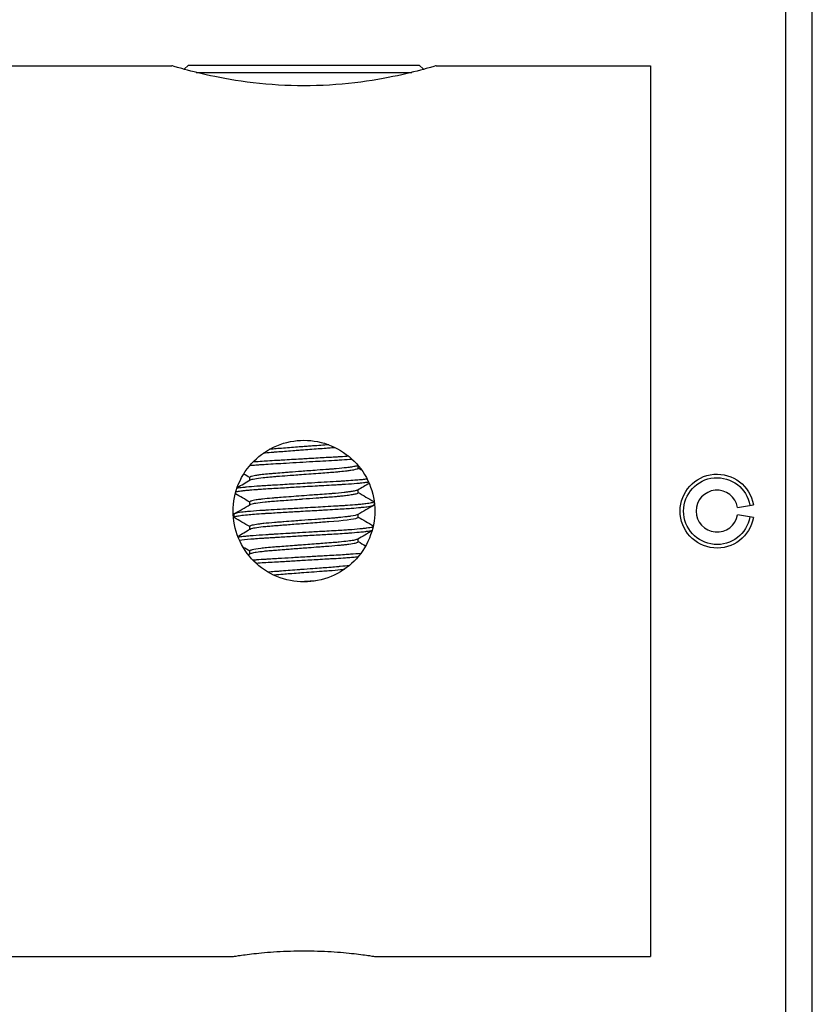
# Model space of a CAD drawing. Header units: inches. Extents: x 1 to 669, y 0 to 417.
# Tile 299 of 448: x 321.506 to 322.396, y 266.517 to 267.623. Entities that reach past the tile are written whole.
import ezdxf

# ---------------------------------------------------------------- set-up
doc = ezdxf.new("R2010")
doc.units = ezdxf.units.IN
doc.header["$LTSCALE"] = 12
doc.header["$MEASUREMENT"] = 0
doc.layers.add('X', color=1, linetype='CONTINUOUS')

msp = doc.modelspace()

# ---------------------------------------------------------------- linework, layer by layer
at = {"layer": 'X', "extrusion": (-1, 4.93038e-32, -2.22045e-16)}
for p, q in [((322.39586, 265.50847), (322.39586, 268.63347)), ((322.36586, 268.60347), (322.36586, 265.53847)), ((321.28671, 267.57097), (321.67657, 267.57097)), ((321.69554, 267.57176), (321.69073, 267.56695)), ((321.69554, 267.57176), (321.95459, 267.57176)), ((321.70412, 267.56349), (321.94601, 267.56349)), ((321.95459, 267.57176), (321.9594, 267.56695)), ((321.97357, 267.57097), (322.21407, 267.57097)), ((322.21407, 267.57097), (322.21407, 266.57097)), ((321.88591, 267.1192), (321.88591, 267.12215)), ((321.76423, 267.10567), (321.76423, 267.10887)), ((321.88591, 267.09164), (321.88591, 267.09485)), ((321.76423, 267.07811), (321.76423, 267.08131)), ((321.90381, 267.08131), (321.90381, 267.07786)), ((322.31203, 267.07505), (322.32976, 267.07818)), ((321.74633, 267.06753), (321.74633, 267.06408)), ((321.88591, 267.06408), (321.88591, 267.0673)), ((322.32976, 267.06377), (322.31203, 267.06689)), ((321.76423, 267.05055), (321.76423, 267.05375)), ((321.88591, 267.03652), (321.88591, 267.03974)), ((321.76423, 267.02299), (321.76423, 267.02619)), ((321.34792, 266.57097), (321.74557, 266.57097)), ((321.90457, 266.57097), (322.21407, 266.57097))]:
    msp.add_line(p, q, dxfattribs=at)
at = {"layer": 'X', "extrusion": (2.22045e-16, -1.09476e-47, -1)}
for radius in [0.0415, 0.0375]:
    msp.add_arc((-322.28889, 267.07097), radius, 190, 170, dxfattribs=at)
at = {"layer": 'X'}
msp.add_arc((322.28889, 267.07097), 0.0235, 10, 350, dxfattribs=at)
for points, knots in [([(321.82507, 267.54841), (321.8063, 267.54841), (321.78636, 267.54963), (321.74981, 267.55397), (321.73318, 267.557), (321.70694, 267.56264), (321.69553, 267.56562), (321.68034, 267.56981), (321.67657, 267.57097), (321.67657, 267.57097)], [-1.14414708, -1.14414708, -1.14414708, -1.14414708, -1.00110827, -1.00110827, -0.85806945, -0.85806945, -0.7150715, -0.7150715, -0.57207354, -0.57207354, -0.57207354, -0.57207354]), ([(321.97357, 267.57097), (321.97357, 267.57097), (321.96979, 267.56981), (321.9546, 267.56562), (321.94319, 267.56264), (321.91695, 267.557), (321.90033, 267.55397), (321.86378, 267.54963), (321.84384, 267.54841), (321.82507, 267.54841)], [-1.71622063, -1.71622063, -1.71622063, -1.71622063, -1.57322267, -1.57322267, -1.43022472, -1.43022472, -1.2871859, -1.2871859, -1.14414708, -1.14414708, -1.14414708, -1.14414708]), ([(321.82507, 266.99147), (321.81507, 266.99147), (321.80441, 266.99347), (321.78483, 267.00159), (321.7759, 267.00771), (321.7618, 267.02181), (321.75569, 267.03073), (321.74757, 267.05032), (321.74557, 267.06097), (321.74557, 267.08097), (321.74757, 267.09163), (321.75569, 267.11121), (321.7618, 267.12014), (321.7759, 267.13424), (321.78483, 267.14035), (321.80441, 267.14847), (321.81507, 267.15047), (321.82507, 267.15047)], [-1.21925534, -1.21925534, -1.21925534, -1.21925534, -1.14305104, -1.14305104, -1.06684674, -1.06684674, -0.99064412, -0.99064412, -0.9144415, -0.9144415, -0.83823888, -0.83823888, -0.76203627, -0.76203627, -0.68583197, -0.68583197, -0.60962767, -0.60962767, -0.60962767, -0.60962767]), ([(321.82211, 267.14312), (321.8161, 267.14266), (321.81016, 267.14221), (321.80448, 267.14178), (321.80144, 267.14154), (321.79847, 267.14131), (321.79565, 267.1411), (321.79444, 267.141), (321.79326, 267.14091), (321.79212, 267.14082), (321.79009, 267.14066), (321.7881, 267.1405), (321.7862, 267.14033)], [-15.298328, -15.298328, -15.298328, -15.298328, -15.25205466, -15.25205466, -15.25205466, -15.22732122, -15.22732122, -15.22732122, -15.21670719, -15.21670719, -15.21670719, -15.19781011, -15.19781011, -15.19781011, -15.19781011]), ([(321.85296, 267.14542), (321.85293, 267.14542), (321.85291, 267.14542), (321.85289, 267.14541), (321.8473, 267.145), (321.84111, 267.14454), (321.83483, 267.14408), (321.83275, 267.14392), (321.83065, 267.14376), (321.82854, 267.1436), (321.8264, 267.14344), (321.82425, 267.14328), (321.82211, 267.14312)], [-15.380174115, -15.380174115, -15.380174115, -15.380174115, -15.379978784, -15.379978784, -15.379978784, -15.331025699, -15.331025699, -15.331025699, -15.314801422, -15.314801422, -15.314801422, -15.298328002, -15.298328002, -15.298328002, -15.298328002]), ([(321.82211, 267.13967), (321.82848, 267.14015), (321.83487, 267.14063), (321.84104, 267.14109), (321.84413, 267.14132), (321.84717, 267.14155), (321.85007, 267.14176), (321.85103, 267.14183), (321.85197, 267.1419), (321.85289, 267.14197), (321.85523, 267.14214), (321.85754, 267.14232), (321.85974, 267.14251)], [-9.23194017, -9.23194017, -9.23194017, -9.23194017, -9.18309099, -9.18309099, -9.18309099, -9.15864567, -9.15864567, -9.15864567, -9.15059172, -9.15059172, -9.15059172, -9.13010576, -9.13010576, -9.13010576, -9.13010576]), ([(321.82507, 267.15047), (321.83507, 267.15047), (321.84572, 267.14847), (321.8653, 267.14035), (321.87423, 267.13424), (321.88833, 267.12014), (321.89445, 267.11121), (321.90256, 267.09163), (321.90457, 267.08097), (321.90457, 267.06097), (321.90256, 267.05032), (321.89445, 267.03073), (321.88833, 267.02181), (321.87423, 267.00771), (321.8653, 267.00159), (321.84572, 266.99347), (321.83507, 266.99147), (321.82507, 266.99147)], [-0.60962767, -0.60962767, -0.60962767, -0.60962767, -0.53342337, -0.53342337, -0.45721907, -0.45721907, -0.38101645, -0.38101645, -0.30481383, -0.30481383, -0.22861122, -0.22861122, -0.1524086, -0.1524086, -0.0762043, -0.0762043, 0, 0, 0, 0]), ([(321.87535, 267.13255), (321.8724, 267.13234), (321.86927, 267.13213), (321.86603, 267.13193), (321.8644, 267.13183), (321.86275, 267.13173), (321.86108, 267.13164), (321.85997, 267.13157), (321.85885, 267.13151), (321.85771, 267.13144), (321.85658, 267.13138), (321.85544, 267.13131), (321.85429, 267.13125), (321.84848, 267.13092), (321.84242, 267.13057), (321.83624, 267.13021), (321.83369, 267.13006), (321.83112, 267.12991), (321.82854, 267.12976), (321.82619, 267.12963), (321.82384, 267.12949), (321.82149, 267.12935), (321.81459, 267.12895), (321.80776, 267.12855), (321.80116, 267.12816), (321.79899, 267.12803), (321.79684, 267.1279), (321.79472, 267.12778), (321.7911, 267.12756), (321.78759, 267.12735), (321.78428, 267.12715), (321.78366, 267.12712), (321.78304, 267.12708), (321.78243, 267.12704), (321.77943, 267.12686), (321.77651, 267.12667), (321.77376, 267.12648), (321.77164, 267.12632), (321.76961, 267.12617), (321.7677, 267.12601)], [12.60025553, 12.60025553, 12.60025553, 12.60025553, 12.62949677, 12.62949677, 12.62949677, 12.64414555, 12.64414555, 12.64414555, 12.65377755, 12.65377755, 12.65377755, 12.66324944, 12.66324944, 12.66324944, 12.71115049, 12.71115049, 12.71115049, 12.73089983, 12.73089983, 12.73089983, 12.74888458, 12.74888458, 12.74888458, 12.80186911, 12.80186911, 12.80186911, 12.81933958, 12.81933958, 12.81933958, 12.84920026, 12.84920026, 12.84920026, 12.85485365, 12.85485365, 12.85485365, 12.88260443, 12.88260443, 12.88260443, 12.90400003, 12.90400003, 12.90400003, 12.90400003]), ([(321.77966, 267.13623), (321.7803, 267.1363), (321.78096, 267.13637), (321.78163, 267.13644), (321.78433, 267.13672), (321.7873, 267.13699), (321.79042, 267.13724), (321.79098, 267.13729), (321.79155, 267.13733), (321.79212, 267.13738), (321.79301, 267.13745), (321.79392, 267.13752), (321.79486, 267.13759), (321.80033, 267.13801), (321.80625, 267.13847), (321.8124, 267.13894), (321.81412, 267.13907), (321.81586, 267.1392), (321.81762, 267.13933), (321.81911, 267.13945), (321.82061, 267.13956), (321.82211, 267.13967)], [-9.35528635, -9.35528635, -9.35528635, -9.35528635, -9.34797154, -9.34797154, -9.34797154, -9.31862071, -9.31862071, -9.31862071, -9.31333117, -9.31333117, -9.31333117, -9.30511053, -9.30511053, -9.30511053, -9.25695704, -9.25695704, -9.25695704, -9.2434487, -9.2434487, -9.2434487, -9.23194017, -9.23194017, -9.23194017, -9.23194017]), ([(321.76434, 267.12228), (321.76646, 267.12247), (321.76873, 267.12266), (321.77116, 267.12284), (321.77255, 267.12294), (321.77399, 267.12305), (321.77547, 267.12315), (321.77649, 267.12322), (321.77752, 267.12329), (321.77858, 267.12336), (321.77985, 267.12344), (321.78113, 267.12352), (321.78243, 267.1236), (321.7893, 267.12401), (321.79711, 267.12447), (321.80518, 267.12495), (321.81013, 267.12524), (321.81518, 267.12554), (321.82026, 267.12584), (321.82518, 267.12612), (321.83013, 267.12641), (321.83505, 267.1267), (321.8388, 267.12691), (321.84254, 267.12713), (321.84619, 267.12734), (321.85071, 267.1276), (321.8551, 267.12785), (321.85925, 267.12809), (321.85987, 267.12812), (321.86047, 267.12816), (321.86108, 267.12819), (321.8622, 267.12825), (321.86332, 267.12832), (321.86444, 267.12839), (321.86554, 267.12845), (321.86662, 267.12852), (321.86769, 267.12859), (321.87173, 267.12884), (321.87551, 267.12911), (321.879, 267.12938)], [18.19908733, 18.19908733, 18.19908733, 18.19908733, 18.22456288, 18.22456288, 18.22456288, 18.23916973, 18.23916973, 18.23916973, 18.24914082, 18.24914082, 18.24914082, 18.26115355, 18.26115355, 18.26115355, 18.3247229, 18.3247229, 18.3247229, 18.36370628, 18.36370628, 18.36370628, 18.40150404, 18.40150404, 18.40150404, 18.4303823, 18.4303823, 18.4303823, 18.46602908, 18.46602908, 18.46602908, 18.47128331, 18.47128331, 18.47128331, 18.48111168, 18.48111168, 18.48111168, 18.49081069, 18.49081069, 18.49081069, 18.52751678, 18.52751678, 18.52751678, 18.52751678]), ([(321.88549, 267.12217), (321.88529, 267.12206), (321.88502, 267.12194), (321.88468, 267.12182), (321.88424, 267.12166), (321.88368, 267.1215), (321.88302, 267.12135), (321.8818, 267.12105), (321.88021, 267.12076), (321.87828, 267.12046), (321.8767, 267.12021), (321.87488, 267.11996), (321.87285, 267.11972), (321.86952, 267.11931), (321.86565, 267.11891), (321.86135, 267.11854), (321.85988, 267.11841), (321.85836, 267.11828), (321.85679, 267.11815), (321.85552, 267.11805), (321.85421, 267.11795), (321.85289, 267.11786), (321.84884, 267.11756), (321.84451, 267.11724), (321.84004, 267.1169), (321.83683, 267.11667), (321.83354, 267.11642), (321.83023, 267.11617), (321.82753, 267.11597), (321.82481, 267.11576), (321.82211, 267.11556)], [-14.55206182, -14.55206182, -14.55206182, -14.55206182, -14.53897826, -14.53897826, -14.53897826, -14.52215584, -14.52215584, -14.52215584, -14.49145561, -14.49145561, -14.49145561, -14.46621762, -14.46621762, -14.46621762, -14.42493777, -14.42493777, -14.42493777, -14.41083608, -14.41083608, -14.41083608, -14.39935491, -14.39935491, -14.39935491, -14.36396731, -14.36396731, -14.36396731, -14.33853188, -14.33853188, -14.33853188, -14.31768963, -14.31768963, -14.31768963, -14.31768963]), ([(321.82211, 267.11556), (321.81763, 267.11522), (321.81317, 267.11488), (321.80883, 267.11455), (321.80682, 267.1144), (321.80483, 267.11424), (321.80288, 267.11409), (321.79966, 267.11385), (321.79656, 267.11361), (321.79366, 267.11338), (321.79314, 267.11334), (321.79263, 267.1133), (321.79212, 267.11326), (321.79067, 267.11315), (321.78924, 267.11303), (321.78785, 267.11291), (321.78657, 267.1128), (321.78533, 267.11269), (321.78414, 267.11258), (321.78126, 267.1123), (321.77865, 267.11202), (321.77633, 267.11173), (321.77471, 267.11153), (321.77323, 267.11132), (321.7719, 267.11112), (321.7709, 267.11096), (321.77, 267.11081), (321.76919, 267.11065), (321.76689, 267.11021), (321.76536, 267.10978), (321.76467, 267.10937), (321.76437, 267.1092), (321.76423, 267.10903), (321.76423, 267.10887)], [-14.31768963, -14.31768963, -14.31768963, -14.31768963, -14.28312761, -14.28312761, -14.28312761, -14.26713073, -14.26713073, -14.26713073, -14.24081681, -14.24081681, -14.24081681, -14.23612191, -14.23612191, -14.23612191, -14.22260556, -14.22260556, -14.22260556, -14.21020864, -14.21020864, -14.21020864, -14.18033864, -14.18033864, -14.18033864, -14.15946229, -14.15946229, -14.15946229, -14.1436884, -14.1436884, -14.1436884, -14.09899417, -14.09899417, -14.09899417, -14.08027023, -14.08027023, -14.08027023, -14.08027023]), ([(321.76468, 267.10593), (321.76477, 267.10598), (321.76487, 267.10603), (321.76498, 267.10609), (321.76584, 267.10648), (321.76747, 267.1069), (321.76978, 267.10732), (321.77225, 267.10776), (321.77549, 267.10821), (321.77941, 267.10864), (321.78164, 267.10889), (321.78412, 267.10914), (321.78675, 267.10937), (321.78848, 267.10953), (321.79028, 267.10967), (321.79212, 267.10982), (321.79386, 267.10995), (321.79567, 267.11009), (321.79755, 267.11024), (321.80136, 267.11053), (321.80537, 267.11084), (321.80948, 267.11116), (321.81238, 267.11138), (321.81533, 267.1116), (321.81831, 267.11183), (321.81957, 267.11192), (321.82084, 267.11202), (321.82211, 267.11211)], [-10.42562579, -10.42562579, -10.42562579, -10.42562579, -10.42017624, -10.42017624, -10.42017624, -10.37773351, -10.37773351, -10.37773351, -10.33244718, -10.33244718, -10.33244718, -10.30659158, -10.30659158, -10.30659158, -10.28956062, -10.28956062, -10.28956062, -10.27348876, -10.27348876, -10.27348876, -10.24078166, -10.24078166, -10.24078166, -10.21780137, -10.21780137, -10.21780137, -10.20807456, -10.20807456, -10.20807456, -10.20807456]), ([(321.82211, 267.11211), (321.82947, 267.11267), (321.83684, 267.11322), (321.84386, 267.11374), (321.84698, 267.11398), (321.85003, 267.1142), (321.85289, 267.11441), (321.85552, 267.1146), (321.85811, 267.11481), (321.86056, 267.11502), (321.86218, 267.11516), (321.86375, 267.11531), (321.86524, 267.11545), (321.8683, 267.11575), (321.87108, 267.11605), (321.87354, 267.11636), (321.8751, 267.11655), (321.87653, 267.11674), (321.87782, 267.11694), (321.87902, 267.11712), (321.8801, 267.1173), (321.88104, 267.11748), (321.88245, 267.11775), (321.88356, 267.11801), (321.88436, 267.11827), (321.88484, 267.11842), (321.8852, 267.11856), (321.88546, 267.11871), (321.88562, 267.1188), (321.88573, 267.11888), (321.88581, 267.11897), (321.88582, 267.11898), (321.88583, 267.11899), (321.88583, 267.119), (321.88588, 267.11907), (321.88591, 267.11913), (321.88591, 267.1192)], [-10.20807456, -10.20807456, -10.20807456, -10.20807456, -10.15167806, -10.15167806, -10.15167806, -10.12661323, -10.12661323, -10.12661323, -10.10359278, -10.10359278, -10.10359278, -10.08839219, -10.08839219, -10.08839219, -10.05720267, -10.05720267, -10.05720267, -10.03736638, -10.03736638, -10.03736638, -10.01893574, -10.01893574, -10.01893574, -9.99139449, -9.99139449, -9.99139449, -9.97516957, -9.97516957, -9.97516957, -9.96522331, -9.96522331, -9.96522331, -9.96385324, -9.96385324, -9.96385324, -9.95622133, -9.95622133, -9.95622133, -9.95622133]), ([(321.74859, 267.09267), (321.74908, 267.09279), (321.74964, 267.09291), (321.75029, 267.09303), (321.75177, 267.0933), (321.75367, 267.09358), (321.75594, 267.09385), (321.75721, 267.09401), (321.7586, 267.09416), (321.7601, 267.09432), (321.76153, 267.09446), (321.76304, 267.09461), (321.76465, 267.09475), (321.7672, 267.09498), (321.76997, 267.0952), (321.77294, 267.09541), (321.77442, 267.09552), (321.77596, 267.09563), (321.77754, 267.09573), (321.7787, 267.09581), (321.77988, 267.09588), (321.78108, 267.09596), (321.78153, 267.09598), (321.78198, 267.09601), (321.78243, 267.09604), (321.78819, 267.09638), (321.79444, 267.09676), (321.80098, 267.09714), (321.80397, 267.09732), (321.80702, 267.0975), (321.81011, 267.09768), (321.81278, 267.09784), (321.81548, 267.098), (321.81818, 267.09816), (321.82552, 267.09859), (321.83293, 267.09902), (321.84019, 267.09944), (321.84263, 267.09958), (321.84507, 267.09972), (321.84747, 267.09985), (321.85139, 267.10008), (321.85523, 267.1003), (321.85886, 267.10051), (321.85961, 267.10055), (321.86035, 267.10059), (321.86108, 267.10063), (321.86317, 267.10075), (321.86524, 267.10087), (321.86726, 267.101), (321.86877, 267.1011), (321.87025, 267.10119), (321.87168, 267.10129), (321.87639, 267.10161), (321.88069, 267.10194), (321.88451, 267.10227), (321.88643, 267.10244), (321.88822, 267.10261), (321.88988, 267.10278), (321.89119, 267.10292), (321.89241, 267.10305), (321.89355, 267.10319), (321.89502, 267.10336), (321.89635, 267.10353), (321.89752, 267.1037)], [16.84613884, 16.84613884, 16.84613884, 16.84613884, 16.86189178, 16.86189178, 16.86189178, 16.89833115, 16.89833115, 16.89833115, 16.91866879, 16.91866879, 16.91866879, 16.93788946, 16.93788946, 16.93788946, 16.96829574, 16.96829574, 16.96829574, 16.98349888, 16.98349888, 16.98349888, 16.99459762, 16.99459762, 16.99459762, 16.99870202, 16.99870202, 16.99870202, 17.05128359, 17.05128359, 17.05128359, 17.07532618, 17.07532618, 17.07532618, 17.09608822, 17.09608822, 17.09608822, 17.15255826, 17.15255826, 17.15255826, 17.17155862, 17.17155862, 17.17155862, 17.2026529, 17.2026529, 17.2026529, 17.20902831, 17.20902831, 17.20902831, 17.22735544, 17.22735544, 17.22735544, 17.24099182, 17.24099182, 17.24099182, 17.28566359, 17.28566359, 17.28566359, 17.30804187, 17.30804187, 17.30804187, 17.3256153, 17.3256153, 17.3256153, 17.34850162, 17.34850162, 17.34850162, 17.34850162]), ([(321.89597, 267.10693), (321.89541, 267.10686), (321.89483, 267.10678), (321.89422, 267.10671), (321.8926, 267.10651), (321.89079, 267.10632), (321.88881, 267.10612), (321.88682, 267.10592), (321.88465, 267.10573), (321.88234, 267.10553), (321.87928, 267.10528), (321.87595, 267.10503), (321.87239, 267.10478), (321.87062, 267.10466), (321.86878, 267.10454), (321.86689, 267.10442), (321.86546, 267.10433), (321.86399, 267.10424), (321.8625, 267.10416), (321.86202, 267.10413), (321.86155, 267.1041), (321.86108, 267.10408), (321.85256, 267.10359), (321.84314, 267.10305), (321.83352, 267.10249), (321.8303, 267.10231), (321.82707, 267.10212), (321.82384, 267.10193), (321.81956, 267.10168), (321.81529, 267.10143), (321.81107, 267.10118), (321.80778, 267.10099), (321.80453, 267.1008), (321.80133, 267.10061), (321.79739, 267.10038), (321.79351, 267.10015), (321.78982, 267.09993), (321.78726, 267.09977), (321.78479, 267.09962), (321.78243, 267.09948), (321.78037, 267.09936), (321.77835, 267.09923), (321.77639, 267.0991), (321.77497, 267.099), (321.7736, 267.09891), (321.77227, 267.09881), (321.76794, 267.09849), (321.76407, 267.09816), (321.76071, 267.09782), (321.7592, 267.09767), (321.75779, 267.09752), (321.75649, 267.09736), (321.75525, 267.09722), (321.75412, 267.09707), (321.75311, 267.09692), (321.7518, 267.09674), (321.75067, 267.09655), (321.74973, 267.09636)], [13.77921849, 13.77921849, 13.77921849, 13.77921849, 13.78904528, 13.78904528, 13.78904528, 13.81502468, 13.81502468, 13.81502468, 13.84094626, 13.84094626, 13.84094626, 13.87513896, 13.87513896, 13.87513896, 13.89223531, 13.89223531, 13.89223531, 13.90521427, 13.90521427, 13.90521427, 13.90933165, 13.90933165, 13.90933165, 13.98330866, 13.98330866, 13.98330866, 14.00806829, 14.00806829, 14.00806829, 14.04094099, 14.04094099, 14.04094099, 14.06656309, 14.06656309, 14.06656309, 14.09812232, 14.09812232, 14.09812232, 14.11999089, 14.11999089, 14.11999089, 14.13908519, 14.13908519, 14.13908519, 14.15284262, 14.15284262, 14.15284262, 14.19753232, 14.19753232, 14.19753232, 14.21773396, 14.21773396, 14.21773396, 14.23696885, 14.23696885, 14.23696885, 14.26173034, 14.26173034, 14.26173034, 14.26173034]), ([(321.82211, 267.088), (321.81831, 267.08771), (321.81454, 267.08743), (321.81082, 267.08714), (321.80691, 267.08684), (321.80306, 267.08655), (321.79941, 267.08627), (321.79688, 267.08607), (321.79444, 267.08588), (321.79212, 267.0857), (321.79125, 267.08564), (321.79039, 267.08557), (321.78954, 267.0855), (321.78542, 267.08516), (321.78171, 267.0848), (321.77847, 267.08442), (321.7769, 267.08425), (321.77545, 267.08406), (321.77412, 267.08388), (321.77311, 267.08374), (321.77216, 267.0836), (321.7713, 267.08346), (321.76876, 267.08305), (321.76687, 267.08264), (321.76569, 267.08225), (321.76524, 267.0821), (321.76489, 267.08195), (321.76465, 267.0818), (321.76437, 267.08163), (321.76423, 267.08147), (321.76423, 267.08131)], [-13.33782519, -13.33782519, -13.33782519, -13.33782519, -13.30857841, -13.30857841, -13.30857841, -13.27770079, -13.27770079, -13.27770079, -13.25624893, -13.25624893, -13.25624893, -13.24819564, -13.24819564, -13.24819564, -13.20936481, -13.20936481, -13.20936481, -13.19062642, -13.19062642, -13.19062642, -13.1764065, -13.1764065, -13.1764065, -13.13463941, -13.13463941, -13.13463941, -13.11886948, -13.11886948, -13.11886948, -13.1005241, -13.1005241, -13.1005241, -13.1005241]), ([(321.88549, 267.09461), (321.88531, 267.09451), (321.88506, 267.0944), (321.88476, 267.09429), (321.88422, 267.09409), (321.88349, 267.09389), (321.88258, 267.09368), (321.88132, 267.0934), (321.87972, 267.09311), (321.87779, 267.09282), (321.87664, 267.09265), (321.87538, 267.09247), (321.87401, 267.0923), (321.87279, 267.09215), (321.87148, 267.09199), (321.8701, 267.09184), (321.86625, 267.09141), (321.86181, 267.091), (321.85691, 267.0906), (321.85559, 267.0905), (321.85424, 267.0904), (321.85289, 267.0903), (321.84973, 267.09006), (321.84635, 267.08981), (321.84287, 267.08956), (321.84012, 267.08935), (321.83731, 267.08914), (321.83448, 267.08893), (321.83038, 267.08862), (321.82624, 267.08831), (321.82211, 267.088)], [-13.57204298, -13.57204298, -13.57204298, -13.57204298, -13.55997973, -13.55997973, -13.55997973, -13.53852302, -13.53852302, -13.53852302, -13.50884718, -13.50884718, -13.50884718, -13.49113733, -13.49113733, -13.49113733, -13.47533816, -13.47533816, -13.47533816, -13.43127689, -13.43127689, -13.43127689, -13.41936567, -13.41936567, -13.41936567, -13.39153185, -13.39153185, -13.39153185, -13.36961796, -13.36961796, -13.36961796, -13.33782519, -13.33782519, -13.33782519, -13.33782519]), ([(321.82211, 267.08456), (321.82269, 267.0846), (321.82327, 267.08464), (321.82385, 267.08469), (321.82889, 267.08507), (321.83391, 267.08544), (321.8388, 267.08581), (321.84087, 267.08596), (321.84291, 267.08611), (321.84492, 267.08626), (321.84675, 267.0864), (321.84855, 267.08653), (321.85029, 267.08666), (321.85117, 267.08673), (321.85204, 267.08679), (321.85289, 267.08685), (321.85584, 267.08707), (321.85873, 267.0873), (321.86146, 267.08754), (321.86326, 267.0877), (321.865, 267.08786), (321.86664, 267.08803), (321.86839, 267.0882), (321.87004, 267.08838), (321.87158, 267.08856), (321.87408, 267.08885), (321.8763, 267.08915), (321.8782, 267.08944), (321.87987, 267.0897), (321.8813, 267.08996), (321.88245, 267.09021), (321.88441, 267.09064), (321.88555, 267.09106), (321.88583, 267.09145), (321.88588, 267.09151), (321.88591, 267.09157), (321.88591, 267.09164)], [-11.18539852, -11.18539852, -11.18539852, -11.18539852, -11.18096253, -11.18096253, -11.18096253, -11.14245137, -11.14245137, -11.14245137, -11.12617558, -11.12617558, -11.12617558, -11.11140385, -11.11140385, -11.11140385, -11.1039402, -11.1039402, -11.1039402, -11.07808543, -11.07808543, -11.07808543, -11.06094882, -11.06094882, -11.06094882, -11.04264133, -11.04264133, -11.04264133, -11.0128276, -11.0128276, -11.0128276, -10.98644263, -10.98644263, -10.98644263, -10.94129852, -10.94129852, -10.94129852, -10.93375055, -10.93375055, -10.93375055, -10.93375055]), ([(321.74664, 267.06372), (321.74661, 267.06374), (321.74657, 267.06376), (321.74654, 267.06378), (321.74649, 267.06382), (321.74645, 267.06385), (321.74642, 267.06389), (321.74621, 267.06411), (321.74636, 267.06434), (321.74689, 267.06459), (321.74734, 267.06479), (321.74806, 267.065), (321.74903, 267.06522), (321.75022, 267.06548), (321.7518, 267.06574), (321.75373, 267.06601), (321.75591, 267.06631), (321.75855, 267.06661), (321.76161, 267.06691), (321.76395, 267.06714), (321.76654, 267.06736), (321.76934, 267.06758), (321.77273, 267.06785), (321.77642, 267.06811), (321.78032, 267.06835), (321.78102, 267.06839), (321.78172, 267.06844), (321.78243, 267.06848), (321.7834, 267.06854), (321.7844, 267.0686), (321.78541, 267.06866), (321.78645, 267.06872), (321.78751, 267.06878), (321.78858, 267.06885), (321.79415, 267.06918), (321.80004, 267.06953), (321.80613, 267.06989), (321.80888, 267.07005), (321.81167, 267.07022), (321.81449, 267.07038), (321.81687, 267.07052), (321.81927, 267.07066), (321.82167, 267.0708), (321.82846, 267.0712), (321.83526, 267.07159), (321.84191, 267.07198), (321.84423, 267.07211), (321.84653, 267.07224), (321.8488, 267.07237), (321.85252, 267.07258), (321.85616, 267.07279), (321.85962, 267.07299), (321.86011, 267.07302), (321.86059, 267.07304), (321.86108, 267.07307), (321.86424, 267.07325), (321.86735, 267.07344), (321.87031, 267.07364), (321.87302, 267.07382), (321.87559, 267.074), (321.87803, 267.07418), (321.88203, 267.07449), (321.88566, 267.0748), (321.88883, 267.07512), (321.89018, 267.07525), (321.89144, 267.07539), (321.89262, 267.07552), (321.89387, 267.07566), (321.89502, 267.0758), (321.89607, 267.07594), (321.89833, 267.07625), (321.90012, 267.07654), (321.9014, 267.07683), (321.90204, 267.07698), (321.90255, 267.07712), (321.90293, 267.07725), (321.90318, 267.07734), (321.90338, 267.07743), (321.90352, 267.07752), (321.9036, 267.07757), (321.90367, 267.07762), (321.90371, 267.07767), (321.90378, 267.07773), (321.90381, 267.07779), (321.90381, 267.07786)], [15.516783, 15.516783, 15.516783, 15.516783, 15.5197844, 15.5197844, 15.5197844, 15.5250338, 15.5250338, 15.5250338, 15.55899199, 15.55899199, 15.55899199, 15.58750785, 15.58750785, 15.58750785, 15.62249425, 15.62249425, 15.62249425, 15.66200228, 15.66200228, 15.66200228, 15.69217006, 15.69217006, 15.69217006, 15.72870284, 15.72870284, 15.72870284, 15.73525416, 15.73525416, 15.73525416, 15.74423226, 15.74423226, 15.74423226, 15.75344824, 15.75344824, 15.75344824, 15.80151873, 15.80151873, 15.80151873, 15.82323963, 15.82323963, 15.82323963, 15.84161687, 15.84161687, 15.84161687, 15.89367354, 15.89367354, 15.89367354, 15.9118098, 15.9118098, 15.9118098, 15.94151283, 15.94151283, 15.94151283, 15.94573021, 15.94573021, 15.94573021, 15.97337718, 15.97337718, 15.97337718, 15.99856492, 15.99856492, 15.99856492, 16.04006925, 16.04006925, 16.04006925, 16.05763423, 16.05763423, 16.05763423, 16.07619385, 16.07619385, 16.07619385, 16.11630019, 16.11630019, 16.11630019, 16.1360852, 16.1360852, 16.1360852, 16.14895388, 16.14895388, 16.14895388, 16.15640652, 16.15640652, 16.15640652, 16.16629314, 16.16629314, 16.16629314, 16.16629314]), ([(321.90346, 267.0817), (321.90381, 267.08149), (321.90389, 267.0813), (321.90371, 267.08111), (321.90354, 267.08093), (321.90312, 267.08074), (321.90246, 267.08055), (321.90197, 267.0804), (321.90136, 267.08026), (321.90062, 267.08011), (321.89912, 267.07982), (321.89711, 267.07951), (321.89462, 267.0792), (321.89296, 267.07899), (321.89109, 267.07879), (321.88902, 267.07858), (321.88771, 267.07845), (321.88631, 267.07832), (321.88484, 267.07819), (321.88153, 267.07789), (321.87785, 267.07761), (321.87386, 267.07732), (321.87225, 267.07721), (321.87059, 267.0771), (321.86887, 267.07699), (321.86715, 267.07688), (321.86537, 267.07677), (321.86358, 267.07666), (321.86275, 267.07661), (321.86192, 267.07656), (321.86108, 267.07652), (321.85724, 267.0763), (321.85318, 267.07607), (321.84897, 267.07583), (321.84545, 267.07562), (321.84184, 267.07542), (321.8382, 267.07521), (321.83425, 267.07498), (321.83027, 267.07475), (321.82629, 267.07451), (321.82091, 267.0742), (321.81554, 267.07389), (321.81024, 267.07358), (321.80625, 267.07334), (321.8023, 267.07311), (321.79845, 267.07288), (321.79383, 267.07261), (321.78938, 267.07234), (321.7852, 267.07209), (321.78426, 267.07203), (321.78334, 267.07198), (321.78243, 267.07192), (321.78148, 267.07187), (321.78053, 267.07181), (321.7796, 267.07175), (321.7742, 267.07141), (321.76932, 267.07105), (321.76507, 267.07067), (321.76273, 267.07047), (321.76059, 267.07026), (321.75865, 267.07005), (321.75734, 267.06991), (321.75613, 267.06977), (321.75502, 267.06962), (321.75189, 267.06922), (321.74956, 267.06883), (321.74811, 267.06844), (321.74762, 267.06831), (321.74722, 267.06818), (321.74693, 267.06805), (321.74653, 267.06787), (321.74633, 267.06769), (321.74633, 267.06753)], [14.93450058, 14.93450058, 14.93450058, 14.93450058, 14.96314358, 14.96314358, 14.96314358, 14.99069883, 14.99069883, 14.99069883, 15.01077436, 15.01077436, 15.01077436, 15.05158121, 15.05158121, 15.05158121, 15.07872417, 15.07872417, 15.07872417, 15.09600463, 15.09600463, 15.09600463, 15.1350032, 15.1350032, 15.1350032, 15.15077945, 15.15077945, 15.15077945, 15.16664201, 15.16664201, 15.16664201, 15.17400178, 15.17400178, 15.17400178, 15.2076101, 15.2076101, 15.2076101, 15.23576466, 15.23576466, 15.23576466, 15.26632824, 15.26632824, 15.26632824, 15.30758657, 15.30758657, 15.30758657, 15.33872632, 15.33872632, 15.33872632, 15.37615738, 15.37615738, 15.37615738, 15.38454606, 15.38454606, 15.38454606, 15.39331758, 15.39331758, 15.39331758, 15.44382232, 15.44382232, 15.44382232, 15.47148767, 15.47148767, 15.47148767, 15.49010624, 15.49010624, 15.49010624, 15.54272137, 15.54272137, 15.54272137, 15.56058836, 15.56058836, 15.56058836, 15.58546404, 15.58546404, 15.58546404, 15.58546404]), ([(321.76468, 267.07837), (321.7649, 267.0785), (321.7652, 267.07863), (321.76557, 267.07876), (321.76625, 267.079), (321.76718, 267.07924), (321.76836, 267.07948), (321.76916, 267.07965), (321.77007, 267.07982), (321.77109, 267.07998), (321.77381, 267.08043), (321.77728, 267.08087), (321.7814, 267.0813), (321.78364, 267.08153), (321.7861, 267.08176), (321.78867, 267.08198), (321.7898, 267.08207), (321.79096, 267.08217), (321.79212, 267.08226), (321.79469, 267.08246), (321.79744, 267.08267), (321.80028, 267.08289), (321.80648, 267.08337), (321.8131, 267.08387), (321.81985, 267.08438), (321.8206, 267.08444), (321.82135, 267.0845), (321.82211, 267.08456)], [-11.403023, -11.403023, -11.403023, -11.403023, -11.38921345, -11.38921345, -11.38921345, -11.36438876, -11.36438876, -11.36438876, -11.34746929, -11.34746929, -11.34746929, -11.30227516, -11.30227516, -11.30227516, -11.27765217, -11.27765217, -11.27765217, -11.26685725, -11.26685725, -11.26685725, -11.24309236, -11.24309236, -11.24309236, -11.19119019, -11.19119019, -11.19119019, -11.18539852, -11.18539852, -11.18539852, -11.18539852]), ([(321.88549, 267.06705), (321.8845, 267.06649), (321.88176, 267.06585), (321.87747, 267.06522), (321.8762, 267.06503), (321.87478, 267.06483), (321.87325, 267.06465), (321.87052, 267.06431), (321.86742, 267.06398), (321.864, 267.06366), (321.86247, 267.06351), (321.86087, 267.06337), (321.85922, 267.06323), (321.85717, 267.06306), (321.85505, 267.0629), (321.85289, 267.06274), (321.84999, 267.06252), (321.84691, 267.0623), (321.84374, 267.06206), (321.84166, 267.06191), (321.83955, 267.06175), (321.83742, 267.06159), (321.83238, 267.06121), (321.82723, 267.06083), (321.82211, 267.06044)], [-12.59176752, -12.59176752, -12.59176752, -12.59176752, -12.52676036, -12.52676036, -12.52676036, -12.50740508, -12.50740508, -12.50740508, -12.47305696, -12.47305696, -12.47305696, -12.45771118, -12.45771118, -12.45771118, -12.43870883, -12.43870883, -12.43870883, -12.41320659, -12.41320659, -12.41320659, -12.39654778, -12.39654778, -12.39654778, -12.3569829, -12.3569829, -12.3569829, -12.3569829]), ([(321.82211, 267.057), (321.82893, 267.05751), (321.83581, 267.05803), (321.84236, 267.05851), (321.84466, 267.05868), (321.84692, 267.05885), (321.84913, 267.05902), (321.85041, 267.05911), (321.85167, 267.0592), (321.85289, 267.05929), (321.86906, 267.06048), (321.88152, 267.06204), (321.88489, 267.06333), (321.88539, 267.06352), (321.8857, 267.06371), (321.88583, 267.06389), (321.88588, 267.06395), (321.88591, 267.06402), (321.88591, 267.06408)], [-12.16103449, -12.16103449, -12.16103449, -12.16103449, -12.1087384, -12.1087384, -12.1087384, -12.09038261, -12.09038261, -12.09038261, -12.07970303, -12.07970303, -12.07970303, -11.93830285, -11.93830285, -11.93830285, -11.91733649, -11.91733649, -11.91733649, -11.90973332, -11.90973332, -11.90973332, -11.90973332]), ([(321.90251, 267.053), (321.90222, 267.05292), (321.90188, 267.05283), (321.9015, 267.05274), (321.90015, 267.05243), (321.89823, 267.05211), (321.89577, 267.05179), (321.89449, 267.05162), (321.89307, 267.05145), (321.89151, 267.05128), (321.8903, 267.05115), (321.889, 267.05102), (321.88763, 267.05089), (321.88409, 267.05055), (321.88005, 267.05021), (321.87558, 267.04989), (321.87373, 267.04975), (321.8718, 267.04962), (321.8698, 267.04949), (321.86699, 267.04931), (321.86406, 267.04913), (321.86108, 267.04896), (321.85775, 267.04877), (321.85423, 267.04857), (321.8506, 267.04836), (321.84794, 267.04821), (321.84523, 267.04805), (321.8425, 267.0479), (321.83975, 267.04774), (321.83698, 267.04758), (321.83419, 267.04741), (321.82944, 267.04714), (321.82465, 267.04686), (321.81989, 267.04658), (321.81699, 267.04641), (321.81409, 267.04624), (321.81122, 267.04607), (321.809, 267.04594), (321.8068, 267.04581), (321.80463, 267.04569), (321.8007, 267.04545), (321.79687, 267.04523), (321.79316, 267.04501), (321.7913, 267.0449), (321.78947, 267.04479), (321.78768, 267.04468), (321.78633, 267.0446), (321.785, 267.04452), (321.78368, 267.04444), (321.78326, 267.04441), (321.78284, 267.04439), (321.78243, 267.04436), (321.77718, 267.04405), (321.77232, 267.04371), (321.76799, 267.04336), (321.76575, 267.04318), (321.76365, 267.04299), (321.76172, 267.0428), (321.76, 267.04264), (321.75841, 267.04247), (321.75697, 267.0423), (321.75471, 267.04204), (321.75279, 267.04178), (321.75122, 267.04152)], [16.25486754, 16.25486754, 16.25486754, 16.25486754, 16.26709137, 16.26709137, 16.26709137, 16.3101145, 16.3101145, 16.3101145, 16.33239265, 16.33239265, 16.33239265, 16.34971634, 16.34971634, 16.34971634, 16.39445012, 16.39445012, 16.39445012, 16.41303724, 16.41303724, 16.41303724, 16.43918391, 16.43918391, 16.43918391, 16.4683978, 16.4683978, 16.4683978, 16.48978797, 16.48978797, 16.48978797, 16.51136454, 16.51136454, 16.51136454, 16.54806771, 16.54806771, 16.54806771, 16.57040327, 16.57040327, 16.57040327, 16.58767615, 16.58767615, 16.58767615, 16.61886817, 16.61886817, 16.61886817, 16.63446418, 16.63446418, 16.63446418, 16.64626449, 16.64626449, 16.64626449, 16.65006019, 16.65006019, 16.65006019, 16.698182, 16.698182, 16.698182, 16.72309711, 16.72309711, 16.72309711, 16.7452092, 16.7452092, 16.7452092, 16.7797379, 16.7797379, 16.7797379, 16.7797379]), ([(321.82211, 267.06044), (321.81937, 267.06023), (321.81664, 267.06003), (321.81393, 267.05982), (321.81005, 267.05953), (321.80626, 267.05924), (321.80261, 267.05895), (321.80078, 267.05881), (321.79899, 267.05868), (321.79724, 267.05854), (321.79609, 267.05845), (321.79496, 267.05837), (321.79385, 267.05828), (321.79327, 267.05823), (321.79269, 267.05819), (321.79212, 267.05814), (321.78767, 267.0578), (321.78359, 267.05743), (321.78003, 267.05704), (321.77831, 267.05685), (321.77671, 267.05666), (321.77524, 267.05647), (321.77398, 267.05631), (321.77282, 267.05614), (321.77176, 267.05598), (321.76907, 267.05555), (321.76706, 267.05513), (321.76579, 267.05472), (321.76529, 267.05456), (321.7649, 267.05439), (321.76463, 267.05423), (321.76436, 267.05407), (321.76423, 267.0539), (321.76423, 267.05375)], [-12.3569829, -12.3569829, -12.3569829, -12.3569829, -12.33583018, -12.33583018, -12.33583018, -12.30552549, -12.30552549, -12.30552549, -12.29037314, -12.29037314, -12.29037314, -12.28044129, -12.28044129, -12.28044129, -12.2752208, -12.2752208, -12.2752208, -12.23441146, -12.23441146, -12.23441146, -12.2147758, -12.2147758, -12.2147758, -12.19789741, -12.19789741, -12.19789741, -12.15494044, -12.15494044, -12.15494044, -12.13762821, -12.13762821, -12.13762821, -12.11964472, -12.11964472, -12.11964472, -12.11964472]), ([(321.76468, 267.05082), (321.76522, 267.05113), (321.76624, 267.05146), (321.76773, 267.05179), (321.76843, 267.05195), (321.76923, 267.0521), (321.77014, 267.05226), (321.77256, 267.05269), (321.77567, 267.05311), (321.77938, 267.05352), (321.78114, 267.05372), (321.78304, 267.05391), (321.78505, 267.0541), (321.78729, 267.05431), (321.78967, 267.05451), (321.79212, 267.0547), (321.79458, 267.05489), (321.79721, 267.05509), (321.79994, 267.0553), (321.80183, 267.05545), (321.80377, 267.0556), (321.80573, 267.05575), (321.81103, 267.05616), (321.81654, 267.05658), (321.82211, 267.057)], [-12.37849103, -12.37849103, -12.37849103, -12.37849103, -12.34448046, -12.34448046, -12.34448046, -12.32841394, -12.32841394, -12.32841394, -12.28537616, -12.28537616, -12.28537616, -12.26498882, -12.26498882, -12.26498882, -12.24233839, -12.24233839, -12.24233839, -12.21958267, -12.21958267, -12.21958267, -12.20375466, -12.20375466, -12.20375466, -12.16103449, -12.16103449, -12.16103449, -12.16103449]), ([(321.7526, 267.03829), (321.75577, 267.03876), (321.76008, 267.03923), (321.76538, 267.0397), (321.76702, 267.03984), (321.76877, 267.03998), (321.7706, 267.04012), (321.77358, 267.04035), (321.77679, 267.04057), (321.78012, 267.04078), (321.78088, 267.04083), (321.78165, 267.04087), (321.78243, 267.04092), (321.78445, 267.04104), (321.78655, 267.04117), (321.78871, 267.0413), (321.79024, 267.04139), (321.7918, 267.04148), (321.79338, 267.04157), (321.79873, 267.04189), (321.80432, 267.04222), (321.81004, 267.04256), (321.81273, 267.04272), (321.81544, 267.04288), (321.81818, 267.04304), (321.82034, 267.04316), (321.8225, 267.04329), (321.82466, 267.04342), (321.83097, 267.04378), (321.83726, 267.04415), (321.84339, 267.0445), (321.84613, 267.04466), (321.84884, 267.04481), (321.8515, 267.04497), (321.8548, 267.04516), (321.85802, 267.04534), (321.86108, 267.04551), (321.86426, 267.04569), (321.86739, 267.04589), (321.87039, 267.04608), (321.8723, 267.04621), (321.87415, 267.04634), (321.87592, 267.04647), (321.88004, 267.04677), (321.88379, 267.04708), (321.8871, 267.04739), (321.88938, 267.04761), (321.89146, 267.04782), (321.89331, 267.04804), (321.89473, 267.04821), (321.89602, 267.04837), (321.89716, 267.04853), (321.899, 267.0488), (321.90047, 267.04906), (321.90156, 267.04931)], [14.35271135, 14.35271135, 14.35271135, 14.35271135, 14.41478072, 14.41478072, 14.41478072, 14.43405396, 14.43405396, 14.43405396, 14.4653808, 14.4653808, 14.4653808, 14.47255608, 14.47255608, 14.47255608, 14.49123558, 14.49123558, 14.49123558, 14.50442064, 14.50442064, 14.50442064, 14.54912899, 14.54912899, 14.54912899, 14.57011251, 14.57011251, 14.57011251, 14.58666027, 14.58666027, 14.58666027, 14.63495717, 14.63495717, 14.63495717, 14.65652139, 14.65652139, 14.65652139, 14.68325406, 14.68325406, 14.68325406, 14.71109071, 14.71109071, 14.71109071, 14.72885156, 14.72885156, 14.72885156, 14.77007086, 14.77007086, 14.77007086, 14.79852953, 14.79852953, 14.79852953, 14.82024371, 14.82024371, 14.82024371, 14.85532913, 14.85532913, 14.85532913, 14.85532913]), ([(321.82211, 267.03288), (321.82043, 267.03275), (321.81874, 267.03263), (321.81707, 267.0325), (321.8104, 267.03199), (321.80394, 267.0315), (321.79793, 267.03104), (321.79699, 267.03096), (321.79605, 267.03089), (321.79513, 267.03082), (321.7941, 267.03074), (321.7931, 267.03066), (321.79212, 267.03059), (321.78895, 267.03034), (321.78591, 267.03007), (321.78311, 267.0298), (321.78073, 267.02956), (321.77853, 267.02932), (321.77656, 267.02908), (321.77229, 267.02855), (321.76903, 267.02801), (321.76694, 267.02749), (321.76627, 267.02732), (321.76572, 267.02715), (321.76529, 267.02699), (321.7646, 267.02672), (321.76425, 267.02645), (321.76423, 267.02621), (321.76423, 267.0262), (321.76423, 267.02619), (321.76423, 267.02619)], [-11.37732939, -11.37732939, -11.37732939, -11.37732939, -11.36436989, -11.36436989, -11.36436989, -11.31287995, -11.31287995, -11.31287995, -11.30476248, -11.30476248, -11.30476248, -11.29571913, -11.29571913, -11.29571913, -11.26624365, -11.26624365, -11.26624365, -11.24118073, -11.24118073, -11.24118073, -11.18698678, -11.18698678, -11.18698678, -11.16952994, -11.16952994, -11.16952994, -11.14121403, -11.14121403, -11.14121403, -11.14044945, -11.14044945, -11.14044945, -11.14044945]), ([(321.88549, 267.0395), (321.88547, 267.03949), (321.88546, 267.03948), (321.88544, 267.03947), (321.88529, 267.03938), (321.88509, 267.0393), (321.88487, 267.03921), (321.88397, 267.03887), (321.88251, 267.03852), (321.88052, 267.03815), (321.87968, 267.038), (321.87875, 267.03785), (321.87772, 267.03769), (321.87664, 267.03753), (321.87546, 267.03737), (321.87419, 267.03721), (321.87141, 267.03685), (321.8682, 267.0365), (321.86461, 267.03616), (321.8629, 267.03599), (321.8611, 267.03583), (321.85923, 267.03568), (321.85718, 267.0355), (321.85505, 267.03534), (321.85289, 267.03518), (321.85009, 267.03497), (321.84712, 267.03475), (321.84406, 267.03453), (321.84306, 267.03445), (321.84205, 267.03438), (321.84103, 267.0343), (321.83486, 267.03384), (321.82848, 267.03336), (321.82211, 267.03288)], [-11.61148288, -11.61148288, -11.61148288, -11.61148288, -11.61036392, -11.61036392, -11.61036392, -11.60085464, -11.60085464, -11.60085464, -11.56364759, -11.56364759, -11.56364759, -11.54794582, -11.54794582, -11.54794582, -11.53139586, -11.53139586, -11.53139586, -11.49515353, -11.49515353, -11.49515353, -11.47787218, -11.47787218, -11.47787218, -11.45891121, -11.45891121, -11.45891121, -11.43436894, -11.43436894, -11.43436894, -11.42631071, -11.42631071, -11.42631071, -11.37732939, -11.37732939, -11.37732939, -11.37732939]), ([(321.82211, 267.02944), (321.82477, 267.02964), (321.82744, 267.02984), (321.83011, 267.03004), (321.83408, 267.03034), (321.838, 267.03063), (321.84182, 267.03091), (321.84372, 267.03106), (321.84561, 267.0312), (321.84745, 267.03133), (321.8487, 267.03142), (321.84993, 267.03152), (321.85114, 267.0316), (321.85173, 267.03165), (321.85231, 267.03169), (321.85289, 267.03173), (321.85759, 267.03208), (321.86199, 267.03245), (321.86592, 267.03284), (321.86768, 267.03301), (321.86934, 267.03319), (321.87091, 267.03337), (321.87248, 267.03354), (321.87395, 267.03373), (321.8753, 267.03391), (321.87845, 267.03433), (321.88095, 267.03475), (321.88273, 267.03516), (321.88343, 267.03532), (321.88401, 267.03547), (321.88448, 267.03563), (321.88522, 267.03587), (321.88567, 267.03611), (321.88583, 267.03633), (321.88588, 267.03639), (321.88591, 267.03646), (321.88591, 267.03652)], [-13.13716446, -13.13716446, -13.13716446, -13.13716446, -13.11669802, -13.11669802, -13.11669802, -13.08620266, -13.08620266, -13.08620266, -13.07095498, -13.07095498, -13.07095498, -13.06069179, -13.06069179, -13.06069179, -13.0557073, -13.0557073, -13.0557073, -13.01504806, -13.01504806, -13.01504806, -12.99689067, -12.99689067, -12.99689067, -12.97854657, -12.97854657, -12.97854657, -12.93580844, -12.93580844, -12.93580844, -12.91923219, -12.91923219, -12.91923219, -12.89307031, -12.89307031, -12.89307031, -12.88543369, -12.88543369, -12.88543369, -12.88543369]), ([(321.76468, 267.02326), (321.76478, 267.02332), (321.76491, 267.02338), (321.76504, 267.02344), (321.7658, 267.02377), (321.76707, 267.02411), (321.76882, 267.02446), (321.76964, 267.02462), (321.77055, 267.02478), (321.77157, 267.02494), (321.77401, 267.02533), (321.77699, 267.02571), (321.78045, 267.02608), (321.78205, 267.02625), (321.78375, 267.02642), (321.78555, 267.02659), (321.78722, 267.02674), (321.78898, 267.02689), (321.79077, 267.02703), (321.79122, 267.02707), (321.79167, 267.02711), (321.79212, 267.02714), (321.79474, 267.02734), (321.79754, 267.02756), (321.80046, 267.02779), (321.80244, 267.02794), (321.80448, 267.02809), (321.80653, 267.02825), (321.81159, 267.02864), (321.81683, 267.02904), (321.82211, 267.02944)], [-13.35514882, -13.35514882, -13.35514882, -13.35514882, -13.348613, -13.348613, -13.348613, -13.31321702, -13.31321702, -13.31321702, -13.29684684, -13.29684684, -13.29684684, -13.25771718, -13.25771718, -13.25771718, -13.23965426, -13.23965426, -13.23965426, -13.22278507, -13.22278507, -13.22278507, -13.21858753, -13.21858753, -13.21858753, -13.19431366, -13.19431366, -13.19431366, -13.17779875, -13.17779875, -13.17779875, -13.13716446, -13.13716446, -13.13716446, -13.13716446]), ([(321.88879, 267.02344), (321.88543, 267.02311), (321.88156, 267.02278), (321.87727, 267.02245), (321.87516, 267.0223), (321.87295, 267.02214), (321.87064, 267.02199), (321.86758, 267.02178), (321.86436, 267.02159), (321.86108, 267.0214), (321.85793, 267.02122), (321.85461, 267.02103), (321.8512, 267.02084), (321.84892, 267.02071), (321.84661, 267.02057), (321.84427, 267.02044), (321.83905, 267.02014), (321.83372, 267.01983), (321.82835, 267.01952), (321.82517, 267.01933), (321.82198, 267.01915), (321.81879, 267.01896), (321.81625, 267.01881), (321.81371, 267.01866), (321.8112, 267.01851), (321.80608, 267.01821), (321.80108, 267.01792), (321.79625, 267.01763), (321.79337, 267.01746), (321.79055, 267.01729), (321.78781, 267.01713), (321.78663, 267.01706), (321.78546, 267.01699), (321.78433, 267.01692), (321.78369, 267.01688), (321.78305, 267.01684), (321.78243, 267.01681), (321.77875, 267.01659), (321.77521, 267.01635), (321.77191, 267.0161), (321.77051, 267.016), (321.76915, 267.01589), (321.76784, 267.01579)], [17.60975085, 17.60975085, 17.60975085, 17.60975085, 17.65370903, 17.65370903, 17.65370903, 17.67528174, 17.67528174, 17.67528174, 17.70396514, 17.70396514, 17.70396514, 17.73152389, 17.73152389, 17.73152389, 17.74993996, 17.74993996, 17.74993996, 17.79115498, 17.79115498, 17.79115498, 17.81563008, 17.81563008, 17.81563008, 17.83517292, 17.83517292, 17.83517292, 17.87498648, 17.87498648, 17.87498648, 17.89875274, 17.89875274, 17.89875274, 17.9090022, 17.9090022, 17.9090022, 17.91480003, 17.91480003, 17.91480003, 17.94889483, 17.94889483, 17.94889483, 17.9633797, 17.9633797, 17.9633797, 17.9633797]), ([(321.7711, 267.0126), (321.77123, 267.01261), (321.77137, 267.01262), (321.7715, 267.01263), (321.77437, 267.01284), (321.77744, 267.01305), (321.78063, 267.01325), (321.78122, 267.01329), (321.78183, 267.01332), (321.78243, 267.01336), (321.78542, 267.01354), (321.7886, 267.01373), (321.79189, 267.01393), (321.79489, 267.01411), (321.79797, 267.01429), (321.8011, 267.01447), (321.80631, 267.01478), (321.81168, 267.0151), (321.81712, 267.01542), (321.81959, 267.01556), (321.82207, 267.01571), (321.82456, 267.01585), (321.8309, 267.01622), (321.83721, 267.01659), (321.84336, 267.01694), (321.84679, 267.01714), (321.85017, 267.01733), (321.85347, 267.01752), (321.85513, 267.01762), (321.85676, 267.01771), (321.85835, 267.0178), (321.85927, 267.01785), (321.86018, 267.0179), (321.86108, 267.01795), (321.86468, 267.01816), (321.86822, 267.01838), (321.87158, 267.0186), (321.87392, 267.01876), (321.87617, 267.01892), (321.87831, 267.01909), (321.88054, 267.01926), (321.88264, 267.01943), (321.88461, 267.0196), (321.88502, 267.01964), (321.88543, 267.01968), (321.88584, 267.01971)], [13.17232092, 13.17232092, 13.17232092, 13.17232092, 13.17372355, 13.17372355, 13.17372355, 13.2034845, 13.2034845, 13.2034845, 13.20906661, 13.20906661, 13.20906661, 13.23675383, 13.23675383, 13.23675383, 13.26195758, 13.26195758, 13.26195758, 13.30387904, 13.30387904, 13.30387904, 13.32286943, 13.32286943, 13.32286943, 13.37131742, 13.37131742, 13.37131742, 13.39835224, 13.39835224, 13.39835224, 13.41191124, 13.41191124, 13.41191124, 13.4197654, 13.4197654, 13.4197654, 13.4513754, 13.4513754, 13.4513754, 13.47343311, 13.47343311, 13.47343311, 13.4964904, 13.4964904, 13.4964904, 13.50134757, 13.50134757, 13.50134757, 13.50134757]), ([(321.87594, 267.00988), (321.87308, 267.00948), (321.86966, 267.00909), (321.86578, 267.00871), (321.86441, 267.00858), (321.86298, 267.00844), (321.8615, 267.00831), (321.85891, 267.00808), (321.85617, 267.00786), (321.85336, 267.00765), (321.8532, 267.00764), (321.85305, 267.00763), (321.85289, 267.00762), (321.85027, 267.00743), (321.84751, 267.00722), (321.84468, 267.00701), (321.84158, 267.00678), (321.8384, 267.00655), (321.83519, 267.00631), (321.83088, 267.00598), (321.82649, 267.00565), (321.82211, 267.00532)], [-10.56041388, -10.56041388, -10.56041388, -10.56041388, -10.52031358, -10.52031358, -10.52031358, -10.5061825, -10.5061825, -10.5061825, -10.48150975, -10.48150975, -10.48150975, -10.48013621, -10.48013621, -10.48013621, -10.4571906, -10.4571906, -10.4571906, -10.43209997, -10.43209997, -10.43209997, -10.39841903, -10.39841903, -10.39841903, -10.39841903]), ([(321.82211, 267.00532), (321.82145, 267.00527), (321.82079, 267.00522), (321.82012, 267.00517), (321.81307, 267.00464), (321.80618, 267.00411), (321.79975, 267.00362), (321.79907, 267.00356), (321.7984, 267.00351), (321.79774, 267.00346), (321.7958, 267.00331), (321.79392, 267.00317), (321.79212, 267.00303), (321.7896, 267.00283), (321.78714, 267.00262), (321.78483, 267.0024)], [-10.39841903, -10.39841903, -10.39841903, -10.39841903, -10.39333172, -10.39333172, -10.39333172, -10.33907117, -10.33907117, -10.33907117, -10.33338766, -10.33338766, -10.33338766, -10.31669928, -10.31669928, -10.31669928, -10.29320789, -10.29320789, -10.29320789, -10.29320789]), ([(321.79037, 266.99944), (321.79095, 266.99949), (321.79153, 266.99954), (321.79212, 266.99958), (321.79508, 266.99981), (321.79827, 267.00006), (321.80161, 267.00031), (321.80406, 267.0005), (321.80659, 267.0007), (321.80914, 267.00089), (321.8123, 267.00113), (321.81551, 267.00138), (321.81875, 267.00162), (321.81986, 267.00171), (321.82099, 267.00179), (321.82211, 267.00188)], [-14.200884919, -14.200884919, -14.200884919, -14.200884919, -14.195444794, -14.195444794, -14.195444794, -14.16799656, -14.16799656, -14.16799656, -14.147793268, -14.147793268, -14.147793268, -14.122857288, -14.122857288, -14.122857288, -14.114233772, -14.114233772, -14.114233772, -14.114233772]), ([(321.82211, 267.00188), (321.82589, 267.00216), (321.82968, 267.00245), (321.83345, 267.00273), (321.83751, 267.00304), (321.84153, 267.00333), (321.84538, 267.00362), (321.84797, 267.00381), (321.85048, 267.004), (321.85289, 267.00417), (321.85423, 267.00427), (321.85556, 267.00437), (321.85686, 267.00448), (321.8612, 267.00482), (321.86518, 267.00519), (321.86871, 267.00557), (321.86934, 267.00563), (321.86995, 267.0057), (321.87054, 267.00577)], [-14.11423377, -14.11423377, -14.11423377, -14.11423377, -14.08524211, -14.08524211, -14.08524211, -14.05397103, -14.05397103, -14.05397103, -14.0329766, -14.0329766, -14.0329766, -14.02133657, -14.02133657, -14.02133657, -13.98242529, -13.98242529, -13.98242529, -13.97553889, -13.97553889, -13.97553889, -13.97553889]), ([(321.83786, 266.99251), (321.83527, 266.99236), (321.83266, 266.99221), (321.83003, 266.99206), (321.82718, 266.99189), (321.82431, 266.99172), (321.82144, 266.99156)], [19.031492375, 19.031492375, 19.031492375, 19.031492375, 19.051708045, 19.051708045, 19.051708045, 19.073691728, 19.073691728, 19.073691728, 19.073691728]), ([(321.74557, 266.57097), (321.74557, 266.57097), (321.74757, 266.5713), (321.75569, 266.5725), (321.7618, 266.57335), (321.7759, 266.57494), (321.78483, 266.57579), (321.80441, 266.577), (321.81507, 266.57733), (321.83507, 266.57733), (321.84572, 266.577), (321.8653, 266.57579), (321.87423, 266.57494), (321.88833, 266.57335), (321.89445, 266.5725), (321.90256, 266.5713), (321.90457, 266.57097), (321.90457, 266.57097)], [-0.9144415, -0.9144415, -0.9144415, -0.9144415, -0.83823888, -0.83823888, -0.76203627, -0.76203627, -0.68583197, -0.68583197, -0.60962767, -0.60962767, -0.53342337, -0.53342337, -0.45721907, -0.45721907, -0.38101645, -0.38101645, -0.30481383, -0.30481383, -0.30481383, -0.30481383])]:
    msp.add_open_spline(points, degree=3, knots=knots, dxfattribs=at)
for points in [[(321.88576, 267.12233), (321.88567, 267.12227), (321.88558, 267.12222), (321.88549, 267.12217)], [(321.88591, 267.11945), (321.88718, 267.11871), (321.88845, 267.11797), (321.88972, 267.11723)], [(321.76423, 267.10863), (321.76194, 267.10997), (321.75964, 267.1113), (321.75735, 267.11263)], [(321.75011, 267.09747), (321.75497, 267.10029), (321.75983, 267.10311), (321.76468, 267.10593)], [(321.89825, 267.10202), (321.894, 267.09955), (321.88974, 267.09709), (321.88549, 267.09461)], [(321.76423, 267.08107), (321.75882, 267.08422), (321.75341, 267.08736), (321.748, 267.09049)], [(321.88591, 267.09189), (321.89176, 267.08849), (321.89761, 267.08509), (321.90346, 267.0817)], [(321.74667, 267.06792), (321.75268, 267.0714), (321.75868, 267.07488), (321.76468, 267.07837)], [(321.90349, 267.0775), (321.89749, 267.07402), (321.89149, 267.07054), (321.88549, 267.06705)], [(321.88591, 267.06433), (321.89155, 267.06105), (321.89719, 267.05777), (321.90284, 267.0545)], [(321.76423, 267.05352), (321.75837, 267.05692), (321.7525, 267.06032), (321.74664, 267.06372)], [(321.75075, 267.04273), (321.7554, 267.04542), (321.76004, 267.04812), (321.76468, 267.05082)], [(321.90139, 267.04872), (321.89609, 267.04565), (321.89079, 267.04257), (321.88549, 267.0395)], [(321.88591, 267.03677), (321.8887, 267.03515), (321.8915, 267.03352), (321.8943, 267.0319)], [(321.76423, 267.02596), (321.76174, 267.0274), (321.75925, 267.02885), (321.75676, 267.03029)], [(321.76247, 267.02197), (321.7632, 267.0224), (321.76394, 267.02283), (321.76468, 267.02326)]]:
    msp.add_open_spline(points, degree=3, dxfattribs=at)

doc.saveas('drawing.dxf')
